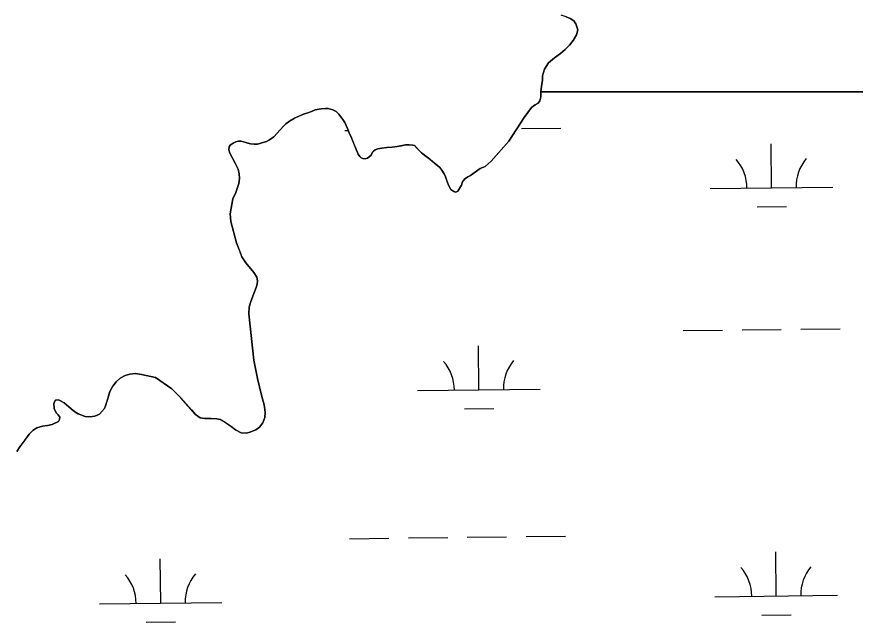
# Model space of a CAD drawing. Extents: x 3683613 to 3738215, y 469626 to 495384.
# Drawn here: x 3718134 to 3718817, y 492699 to 493193 of the extents above; entities that cross this region are included whole.
import ezdxf

# ---------------------------------------------------------------- set-up
doc = ezdxf.new("R2010")
doc.units = 0
doc.layers.add('V-TOPO-SHOR', color=7, linetype='Continuous')
doc.layers.add('V-WETL-SWMP', color=7, linetype='Continuous')

msp = doc.modelspace()

# ---------------------------------------------------------------- linework, layer by layer
at = {"layer": 'V-TOPO-SHOR'}
for points in [[(3718350.94, 493103.72), (3718352.89, 493105.5), (3718355.88, 493107.73), (3718360.04, 493110.31), (3718363.43, 493111.7), (3718367.15, 493113.35), (3718370.67, 493114.67), (3718373.67, 493115.67), (3718376.67, 493116.86), (3718381.56, 493117.81), (3718385.15, 493118.15), (3718387.31, 493118.1), (3718391.23, 493116.94), (3718393.98, 493115.52), (3718396.02, 493113.51), (3718397.67, 493111.23), (3718399.24, 493109.21), (3718400.89, 493106.55), (3718403.01, 493101.72), (3718404.4, 493098.2), (3718406.31, 493094.03), (3718408.1, 493089.86), (3718409.89, 493085.5), (3718411.94, 493080.93), (3718413.32, 493078.92), (3718414.24, 493077.94), (3718415.68, 493077.3), (3718417.51, 493076.98), (3718419.34, 493077.71), (3718420.84, 493078.57), (3718422.33, 493080.14), (3718423.43, 493082.43), (3718424.27, 493083.42), (3718425.7, 493084.47), (3718427.85, 493085.14), (3718431.12, 493085.74), (3718435.23, 493086.29), (3718439.6, 493086.57), (3718443.59, 493087.05), (3718447.11, 493087.73), (3718450.44, 493088.33), (3718453.44, 493088.54), (3718456.32, 493088.23), (3718457.63, 493087.78), (3718458.61, 493086.88), (3718459.93, 493085.45), (3718461.5, 493083.89), (3718463.54, 493081.87), (3718466.16, 493079.8), (3718469.24, 493077.53), (3718471.87, 493075.39), (3718474.04, 493073.5), (3718476.53, 493071.62), (3718478.36, 493070), (3718480.01, 493067.92), (3718481.86, 493064.92), (3718483.05, 493062.25), (3718484.24, 493059.06), (3718485.5, 493055.67), (3718487.28, 493052.02), (3718489.71, 493050.33), (3718491.41, 493049.95), (3718493.17, 493050.55), (3718496.08, 493055.66), (3718496.98, 493058.28), (3718498.6, 493060.44), (3718501.14, 493062.29), (3718503.48, 493063.47), (3718511.35, 493069.07), (3718515.4, 493070.79), (3718520.34, 493075.13), (3718534.55, 493091.34), (3718547.05, 493110.68), (3718553.02, 493119.01), (3718556.14, 493121.05), (3718558.49, 493122.43), (3718559.91, 493124.34), (3718560.74, 493127.67), (3718560.85, 493131.72), (3718561.35, 493136.36), (3718561.98, 493141), (3718562.15, 493144.73), (3718563.69, 493150.09), (3718567.06, 493155.34), (3718572, 493159.35), (3718576.88, 493163.03), (3718580.59, 493166.12), (3718584.22, 493169.74), (3718587.08, 493173.41), (3718589.86, 493178), (3718590.82, 493182.12), (3718590.22, 493184.6), (3718589.16, 493187.2), (3718587.58, 493189.55), (3718584.76, 493191.36), (3718581.29, 493192.84), (3718577.3, 493194.19)], [(3718167.54, 492862.86), (3718168.38, 492864.5), (3718168.5, 492866.33), (3718167.31, 492868.28), (3718165.67, 492869.91), (3718164.02, 492873.49), (3718163.66, 492877.8), (3718165.15, 492880.42), (3718167.5, 492880.56), (3718169.27, 492879.85), (3718172.09, 492878.04), (3718177.93, 492873.18), (3718180.95, 492870.84), (3718183.63, 492869.29), (3718189.33, 492867.1), (3718193.38, 492866.66), (3718197.23, 492867.4), (3718201.01, 492868.79), (3718204.91, 492873.39), (3718205.94, 492875.74), (3718207.09, 492879.67), (3718208.18, 492883.66), (3718209.4, 492887.39), (3718211.92, 492891.78), (3718214.58, 492895.32), (3718217.77, 492898.35), (3718221.81, 492900.46), (3718225.72, 492901.52), (3718230.29, 492901.94), (3718235.06, 492901.25), (3718246.7, 492898.7), (3718260.01, 492889.43), (3718267.17, 492882.16), (3718271.51, 492877.22), (3718275.91, 492872.34), (3718279.2, 492868.7), (3718283.07, 492865.98), (3718286.93, 492865.41), (3718291.89, 492865.44), (3718296.66, 492865.2), (3718299.28, 492864.43), (3718303.54, 492862.24), (3718308.25, 492858.93), (3718311.73, 492856.21), (3718316.38, 492853.62), (3718320.7, 492853.51), (3718324.22, 492854.38), (3718328.52, 492856.1), (3718331.45, 492858.41), (3718334.17, 492861.82), (3718335.65, 492866.07), (3718335.95, 492870.58), (3718335.14, 492876.59), (3718332.94, 492884.35), (3718329.73, 492897.92), (3718326.77, 492912.99), (3718322.58, 492950.78), (3718322.94, 492956.01), (3718324.09, 492960), (3718325.83, 492965.04), (3718327.31, 492968.58), (3718328.54, 492972.11), (3718329.37, 492974.99), (3718329.68, 492977.54), (3718329.21, 492980.61), (3718326.83, 492984.45), (3718324.14, 492987.57), (3718320.13, 492992.38), (3718317.03, 492997.2), (3718315.24, 493001.89), (3718312.72, 493008.6), (3718308.12, 493026.02), (3718307.5, 493032.09), (3718309.59, 493044.45), (3718311.98, 493049.69), (3718313.52, 493053.61), (3718314.48, 493056.95), (3718315.12, 493061), (3718314.9, 493064.92), (3718313.9, 493068.51), (3718311.58, 493073.46), (3718309.14, 493078.02), (3718307.16, 493081.6), (3718306.3, 493084.28), (3718306.61, 493086.95), (3718307.39, 493088.26), (3718309.86, 493089.85), (3718312.01, 493090.84), (3718314.23, 493091.57), (3718316.45, 493091.45), (3718319.33, 493090.68), (3718321.81, 493089.91), (3718324.17, 493089.27), (3718327.05, 493088.9), (3718329.79, 493088.98), (3718332.46, 493089.71), (3718337.16, 493091.24), (3718339.57, 493092.43), (3718343.08, 493094.86), (3718348.14, 493100.57), (3718350.94, 493103.72)], [(3718133.5, 492838.51), (3718136.1, 492842.31), (3718138.95, 492846.18), (3718143.68, 492852.54), (3718146.67, 492855.63), (3718149.93, 492857.74), (3718154.36, 492859.13), (3718158.54, 492859.68), (3718162.26, 492860.48), (3718167.54, 492862.86)]]:
    msp.add_lwpolyline(points, dxfattribs=at)
at = {"layer": 'V-WETL-SWMP'}
for p, q in [((3718581.29, 493192.84), (3718584.76, 493191.36)), ((3718584.76, 493191.36), (3718587.58, 493189.55)), ((3718587.58, 493189.55), (3718589.16, 493187.2)), ((3718589.16, 493187.2), (3718590.22, 493184.6)), ((3718590.82, 493182.12), (3718589.86, 493178)), ((3718590.22, 493184.6), (3718590.82, 493182.12)), ((3718587.08, 493173.41), (3718584.22, 493169.74)), ((3718589.86, 493178), (3718587.08, 493173.41)), ((3718580.59, 493166.12), (3718576.88, 493163.03)), ((3718584.22, 493169.74), (3718580.59, 493166.12)), ((3718572, 493159.35), (3718567.06, 493155.34)), ((3718576.88, 493163.03), (3718572, 493159.35)), ((3718567.06, 493155.34), (3718563.69, 493150.09)), ((3718563.69, 493150.09), (3718562.15, 493144.73)), ((3718561.98, 493141), (3718561.35, 493136.36)), ((3718562.15, 493144.73), (3718561.98, 493141)), ((3718561.35, 493136.36), (3718560.85, 493131.72)), ((3718560.74, 493127.67), (3718559.91, 493124.34)), ((3718560.85, 493131.6), (3718560.74, 493127.67)), ((3718560.85, 493131.72), (3718560.85, 493131.6)), ((3718560.85, 493131.6), (3719355.87, 493131.6)), ((3719355.87, 493131.6), (3718560.85, 493131.6)), ((3718553.02, 493119.01), (3718547.05, 493110.68)), ((3718556.14, 493121.05), (3718553.02, 493119.01)), ((3718558.49, 493122.43), (3718556.14, 493121.05)), ((3718559.91, 493124.34), (3718558.49, 493122.43)), ((3718367.15, 493113.35), (3718360.05, 493110.31)), ((3718370.67, 493114.67), (3718367.15, 493113.35)), ((3718373.67, 493115.67), (3718370.67, 493114.67)), ((3718376.67, 493116.86), (3718373.67, 493115.67)), ((3718381.56, 493117.8), (3718376.67, 493116.86)), ((3718385.15, 493118.15), (3718381.56, 493117.8)), ((3718387.31, 493118.1), (3718385.15, 493118.15)), ((3718391.23, 493116.94), (3718387.31, 493118.1)), ((3718393.98, 493115.52), (3718391.23, 493116.94)), ((3718396.02, 493113.51), (3718393.98, 493115.52)), ((3718399.24, 493109.21), (3718396.02, 493113.51)), ((3718352.89, 493105.5), (3718350.94, 493103.72)), ((3718355.88, 493107.73), (3718352.89, 493105.5)), ((3718360.05, 493110.31), (3718355.88, 493107.73)), ((3718400.89, 493106.54), (3718399.24, 493109.21)), ((3718403.01, 493101.72), (3718400.89, 493106.54)), ((3718547.05, 493110.68), (3718534.55, 493091.34)), ((3718350.94, 493103.72), (3718343.08, 493094.86)), ((3718400.94, 493100.06), (3718403.65, 493100.09)), ((3718404.4, 493098.2), (3718403.01, 493101.72)), ((3718406.32, 493094.03), (3718404.4, 493098.2)), ((3718544.93, 493101.74), (3718576.92, 493102.11)), ((3718314.23, 493091.57), (3718312.01, 493090.84)), ((3718316.45, 493091.45), (3718314.23, 493091.57)), ((3718324.17, 493089.27), (3718316.45, 493091.45)), ((3718337.16, 493091.24), (3718332.46, 493089.71)), ((3718339.57, 493092.43), (3718337.16, 493091.24)), ((3718343.08, 493094.86), (3718339.57, 493092.43)), ((3718409.89, 493085.5), (3718406.32, 493094.03)), ((3718534.55, 493091.34), (3718520.34, 493075.13)), ((3718306.61, 493086.95), (3718306.3, 493084.27)), ((3718306.3, 493084.27), (3718307.16, 493081.6)), ((3718307.39, 493088.26), (3718306.61, 493086.95)), ((3718309.86, 493089.85), (3718307.39, 493088.26)), ((3718312.01, 493090.84), (3718309.86, 493089.85)), ((3718327.05, 493088.9), (3718324.17, 493089.27)), ((3718329.79, 493088.98), (3718327.05, 493088.9)), ((3718332.46, 493089.71), (3718329.79, 493088.98)), ((3718411.94, 493080.93), (3718409.89, 493085.5)), ((3718425.7, 493084.47), (3718424.27, 493083.42)), ((3718427.86, 493085.14), (3718425.7, 493084.47)), ((3718431.12, 493085.74), (3718427.86, 493085.14)), ((3718435.23, 493086.29), (3718431.12, 493085.74)), ((3718439.6, 493086.57), (3718435.23, 493086.29)), ((3718443.59, 493087.05), (3718439.6, 493086.57)), ((3718450.44, 493088.33), (3718443.59, 493087.05)), ((3718453.44, 493088.54), (3718450.44, 493088.33)), ((3718456.32, 493088.23), (3718453.44, 493088.54)), ((3718457.63, 493087.78), (3718456.32, 493088.23)), ((3718463.54, 493081.87), (3718457.63, 493087.78)), ((3718748.82, 493053.36), (3718748.4, 493089.36)), ((3718307.16, 493081.6), (3718311.58, 493073.46)), ((3718413.32, 493078.92), (3718411.94, 493080.93)), ((3718414.24, 493077.94), (3718413.32, 493078.92)), ((3718415.68, 493077.3), (3718414.24, 493077.94)), ((3718417.51, 493076.98), (3718415.68, 493077.3)), ((3718419.34, 493077.71), (3718417.51, 493076.98)), ((3718420.84, 493078.57), (3718419.34, 493077.71)), ((3718422.33, 493080.14), (3718420.84, 493078.57)), ((3718423.43, 493082.43), (3718422.33, 493080.14)), ((3718424.27, 493083.42), (3718423.43, 493082.43)), ((3718469.24, 493077.53), (3718463.54, 493081.87)), ((3718474.03, 493073.5), (3718469.24, 493077.53)), ((3718311.58, 493073.46), (3718313.9, 493068.51)), ((3718476.53, 493071.62), (3718474.03, 493073.5)), ((3718478.37, 493070), (3718476.53, 493071.62)), ((3718515.4, 493070.79), (3718511.36, 493069.07)), ((3718520.34, 493075.13), (3718515.4, 493070.79)), ((3718313.9, 493068.51), (3718314.9, 493064.92)), ((3718314.9, 493064.92), (3718315.12, 493061)), ((3718480.01, 493067.92), (3718478.37, 493070)), ((3718481.86, 493064.92), (3718480.01, 493067.92)), ((3718483.05, 493062.25), (3718481.86, 493064.92)), ((3718511.36, 493069.07), (3718503.48, 493063.47)), ((3718314.48, 493056.95), (3718313.52, 493053.61)), ((3718315.12, 493061), (3718314.48, 493056.95)), ((3718485.5, 493055.67), (3718483.05, 493062.25)), ((3718496.98, 493058.28), (3718496.08, 493055.66)), ((3718498.6, 493060.44), (3718496.98, 493058.28)), ((3718501.14, 493062.29), (3718498.6, 493060.44)), ((3718503.48, 493063.47), (3718501.14, 493062.29)), ((3718313.52, 493053.61), (3718311.98, 493049.69)), ((3718487.28, 493052.02), (3718485.5, 493055.67)), ((3718489.71, 493050.33), (3718487.28, 493052.02)), ((3718491.41, 493049.95), (3718489.71, 493050.33)), ((3718493.17, 493050.55), (3718491.41, 493049.95)), ((3718496.08, 493055.66), (3718493.17, 493050.55)), ((3718698.82, 493052.78), (3718798.82, 493053.94)), ((3718309.59, 493044.45), (3718307.5, 493032.09)), ((3718311.98, 493049.69), (3718309.59, 493044.45)), ((3718737, 493037.79), (3718761, 493038.07)), ((3718307.5, 493032.09), (3718308.12, 493026.02)), ((3718308.12, 493026.02), (3718312.72, 493008.6)), ((3718312.72, 493008.6), (3718317.03, 492997.2)), ((3718317.03, 492997.2), (3718320.13, 492992.38)), ((3718320.13, 492992.38), (3718326.84, 492984.45)), ((3718326.84, 492984.45), (3718329.21, 492980.61)), ((3718329.37, 492974.99), (3718328.54, 492972.11)), ((3718329.21, 492980.61), (3718329.68, 492977.54)), ((3718329.68, 492977.54), (3718329.37, 492974.99)), ((3718327.31, 492968.58), (3718325.83, 492965.04)), ((3718328.54, 492972.11), (3718327.31, 492968.58)), ((3718325.83, 492965.04), (3718324.1, 492960)), ((3718322.94, 492956.01), (3718322.58, 492950.78)), ((3718324.1, 492960), (3718322.94, 492956.01)), ((3718322.58, 492950.78), (3718326.77, 492912.99)), ((3718676.76, 492937.08), (3718708.76, 492937.46)), ((3718724.76, 492937.64), (3718756.75, 492938.01)), ((3718772.75, 492938.2), (3718804.75, 492938.57)), ((3718510.25, 492888.71), (3718509.83, 492924.71)), ((3718326.77, 492912.99), (3718329.73, 492897.91)), ((3718221.81, 492900.46), (3718217.77, 492898.35)), ((3718225.72, 492901.52), (3718221.81, 492900.46)), ((3718230.29, 492901.94), (3718225.72, 492901.52)), ((3718235.06, 492901.25), (3718230.29, 492901.94)), ((3718246.7, 492898.7), (3718235.06, 492901.25)), ((3718214.58, 492895.32), (3718211.92, 492891.78)), ((3718217.77, 492898.35), (3718214.58, 492895.32)), ((3718260.01, 492889.43), (3718246.7, 492898.7)), ((3718329.73, 492897.91), (3718332.94, 492884.35)), ((3718209.4, 492887.39), (3718208.18, 492883.66)), ((3718211.92, 492891.78), (3718209.4, 492887.39)), ((3718267.17, 492882.16), (3718260.01, 492889.43)), ((3718460.25, 492888.13), (3718560.24, 492889.3)), ((3718165.15, 492880.42), (3718163.66, 492877.8)), ((3718167.5, 492880.56), (3718165.15, 492880.42)), ((3718169.27, 492879.85), (3718167.5, 492880.56)), ((3718172.09, 492878.04), (3718169.27, 492879.85)), ((3718208.18, 492883.66), (3718205.94, 492875.74)), ((3718279.2, 492868.7), (3718267.17, 492882.16)), ((3718332.94, 492884.35), (3718335.14, 492876.58)), ((3718163.66, 492877.8), (3718164.01, 492873.49)), ((3718164.01, 492873.49), (3718165.67, 492869.91)), ((3718177.93, 492873.17), (3718172.09, 492878.04)), ((3718180.95, 492870.84), (3718177.93, 492873.17)), ((3718204.91, 492873.39), (3718201.01, 492868.79)), ((3718205.94, 492875.74), (3718204.91, 492873.39)), ((3718335.14, 492876.58), (3718335.95, 492870.58)), ((3718498.43, 492873.14), (3718522.43, 492873.42)), ((3718165.67, 492869.91), (3718167.31, 492868.28)), ((3718167.31, 492868.28), (3718168.5, 492866.33)), ((3718168.5, 492866.33), (3718168.38, 492864.5)), ((3718183.63, 492869.29), (3718180.95, 492870.84)), ((3718189.33, 492867.1), (3718183.63, 492869.29)), ((3718193.38, 492866.66), (3718189.33, 492867.1)), ((3718197.23, 492867.4), (3718193.38, 492866.66)), ((3718201.01, 492868.79), (3718197.23, 492867.4)), ((3718283.07, 492865.98), (3718279.2, 492868.7)), ((3718286.93, 492865.41), (3718283.07, 492865.98)), ((3718291.89, 492865.44), (3718286.93, 492865.41)), ((3718296.66, 492865.2), (3718291.89, 492865.44)), ((3718335.65, 492866.07), (3718334.17, 492861.82)), ((3718335.95, 492870.58), (3718335.65, 492866.07)), ((3718154.36, 492859.13), (3718149.93, 492857.74)), ((3718158.54, 492859.68), (3718154.36, 492859.13)), ((3718162.26, 492860.48), (3718158.54, 492859.68)), ((3718167.54, 492862.86), (3718162.26, 492860.48)), ((3718168.38, 492864.5), (3718167.54, 492862.86)), ((3718299.28, 492864.43), (3718296.66, 492865.2)), ((3718303.53, 492862.24), (3718299.28, 492864.43)), ((3718308.25, 492858.93), (3718303.53, 492862.24)), ((3718311.73, 492856.21), (3718308.25, 492858.93)), ((3718334.17, 492861.82), (3718331.45, 492858.41)), ((3718143.68, 492852.54), (3718136.1, 492842.31)), ((3718146.67, 492855.63), (3718143.68, 492852.54)), ((3718149.93, 492857.74), (3718146.67, 492855.63)), ((3718316.38, 492853.62), (3718311.73, 492856.21)), ((3718320.7, 492853.51), (3718316.38, 492853.62)), ((3718324.22, 492854.38), (3718320.7, 492853.51)), ((3718328.52, 492856.1), (3718324.22, 492854.38)), ((3718331.45, 492858.41), (3718328.52, 492856.1)), ((3718136.1, 492842.31), (3718133.51, 492838.51)), ((3718404.81, 492767.41), (3718436.81, 492767.78)), ((3718452.8, 492767.97), (3718484.8, 492768.34)), ((3718500.8, 492768.52), (3718532.8, 492768.9)), ((3718548.8, 492769.08), (3718580.8, 492769.46)), ((3718752.69, 492720.71), (3718752.27, 492756.71)), ((3718250.82, 492714.87), (3718250.4, 492750.87)), ((3718200.82, 492714.29), (3718300.81, 492715.45)), ((3718702.69, 492720.13), (3718802.69, 492721.29)), ((3718740.87, 492705.14), (3718764.87, 492705.42)), ((3718239, 492699.3), (3718262.99, 492699.58))]:
    msp.add_line(p, q, dxfattribs=at)
for centre, start, end in [((3718693.57, 493053.19), 359.89486, 41.43852), ((3718804.05, 493054.48), 139.89486, 181.43852), ((3718455, 492888.55), 359.89486, 41.43852), ((3718565.48, 492889.83), 139.89486, 181.43852), ((3718697.45, 492720.54), 359.89486, 41.43852), ((3718807.92, 492721.83), 139.89486, 181.43852), ((3718195.57, 492714.7), 359.89486, 41.43852), ((3718306.05, 492715.99), 139.89486, 181.43852)]:
    msp.add_arc(centre, 35.25, start, end, dxfattribs=at)

doc.saveas('drawing.dxf')
